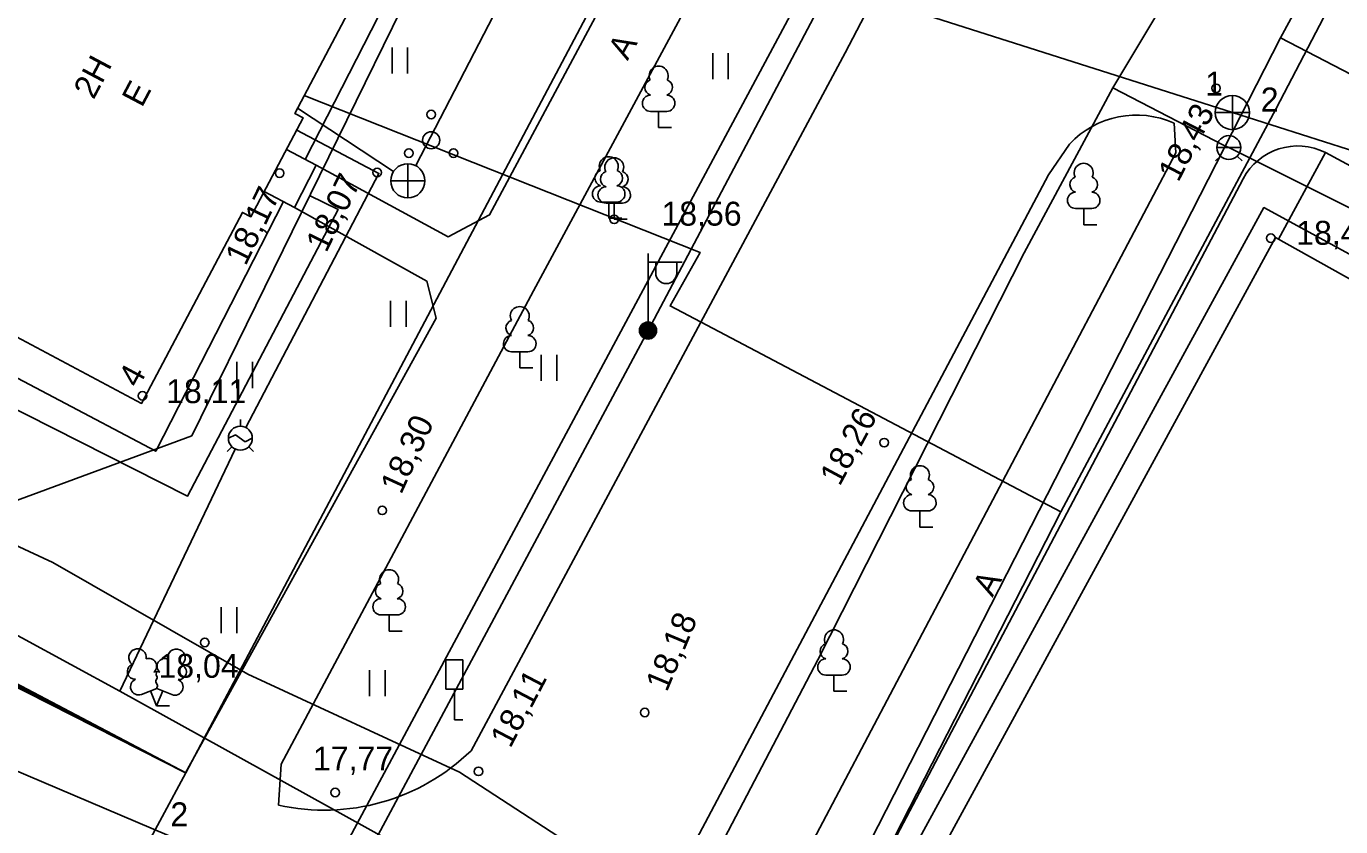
# Model space of a CAD drawing. Extents: x 713540 to 713867, y 6589774 to 6590061.
# Drawn here: x 713737.83 to 713776.25, y 6589968.97 to 6589992.37 of the extents above; entities that cross this region are included whole.
import ezdxf

# ---------------------------------------------------------------- set-up
doc = ezdxf.new("R2010")
doc.units = 0
for name, color, linetype in [('AED', 7, 'Continuous'), ('HALJASTUS', 7, 'Continuous'), ('HOONE', 7, 'Continuous'), ('HOONEDET', 7, 'Continuous'), ('KKAEV', 7, 'Continuous'), ('KORGUS', 7, 'Continuous'), ('KTRASS', 7, 'Continuous'), ('LIIKLUS', 7, 'Continuous'), ('MPKAABEL', 7, 'Continuous'), ('POST', 7, 'Continuous'), ('PUU', 7, 'Continuous'), ('SITRASS', 7, 'Continuous'), ('TEE', 7, 'Continuous'), ('TORU NR', 7, 'Continuous'), ('TTRASS', 7, 'Continuous'), ('VKAEV', 7, 'Continuous'), ('VTRASS', 7, 'Continuous'), ('Слой 1', 7, 'Continuous')]:
    doc.layers.add(name, color=color, linetype=linetype)

msp = doc.modelspace()

# ---------------------------------------------------------------- linework, layer by layer
at = {"layer": 'AED'}
msp.add_lwpolyline([(713775.812, 6589988.68), (713774.437, 6589986.146)], dxfattribs=at)
at = {"layer": 'HALJASTUS'}
for p, q in [((713748.526, 6589991.752), (713748.526, 6589990.991)), ((713748.981, 6589991.752), (713748.981, 6589990.991)), ((713757.897, 6589991.589), (713757.897, 6589990.828)), ((713758.352, 6589991.589), (713758.352, 6589990.828)), ((713748.483, 6589984.348), (713748.483, 6589983.586)), ((713748.938, 6589984.348), (713748.938, 6589983.586)), ((713743.989, 6589982.559), (713743.989, 6589981.798)), ((713744.444, 6589982.559), (713744.444, 6589981.798)), ((713752.885, 6589982.767), (713752.885, 6589982.006)), ((713753.34, 6589982.767), (713753.34, 6589982.006)), ((713743.533, 6589975.389), (713743.533, 6589974.628)), ((713743.988, 6589975.389), (713743.988, 6589974.628)), ((713747.868, 6589973.552), (713747.868, 6589972.79)), ((713748.323, 6589973.552), (713748.323, 6589972.79))]:
    msp.add_line(p, q, dxfattribs=at)
for centre, radius in [((713749.669, 6589989.792), 0.125), ((713749.669, 6589989.042), 0.25), ((713749.019, 6589988.667), 0.125), ((713750.319, 6589988.667), 0.125)]:
    msp.add_circle(centre, radius, dxfattribs=at)
at = {"layer": 'HOONE'}
for p, q in [((713744.091, 6589980.679), (713744.091, 6589980.877)), ((713743.741, 6589980.327), (713743.952, 6589980.433)), ((713743.952, 6589980.433), (713744.23, 6589980.225)), ((713744.23, 6589980.225), (713744.441, 6589980.331)), ((713743.844, 6589980.082), (713743.704, 6589979.942)), ((713744.339, 6589980.082), (713744.478, 6589979.942))]:
    msp.add_line(p, q, dxfattribs=at)
for points in [[(713723.34, 6589972.07), (713723.61, 6589972.88), (713723.79, 6589973.29), (713724.07, 6589973.48), (713724.62, 6589973.75), (713731.173, 6589976.164), (713742.67, 6589980.4), (713749.07, 6589993.45), (713750.05, 6589995.65), (713764.17, 6590012), (713775.83, 6590033.48), (713771.45, 6590035.85), (713767.347, 6590038.074), (713765.461, 6590039.097), (713761.12, 6590041.45), (713760.38, 6590041.94), (713759.89, 6590042.09), (713754.46, 6590032.78), (713755.34, 6590032.31)], [(713748.594, 6589995.354), (713738.24, 6590000.71), (713731.11, 6589986.72), (713741.204, 6589981.346), (713744.152, 6589986.933), (713744.399, 6589986.803), (713745.932, 6589989.695), (713745.679, 6589989.828), (713748.594, 6589995.354)], [(713729.99, 6589999.65), (713726.52, 6589993), (713721.37, 6589983.38), (713731.962, 6589977.615), (713740.57, 6589972.93), (713758.149, 6589963.196)], [(713744.253, 6589980.639), (713748.14, 6589988.07), (713745.744, 6589989.34)], [(713744.792, 6589987.544), (713745.676, 6589987.075), (713746.304, 6589988.311), (713745.441, 6589988.769)], [(713778.047, 6589958.699), (713763.592, 6589966.452), (713774.345, 6589986.196), (713788.658, 6589978.195), (713778.047, 6589958.699)], [(713740.57, 6589972.93), (713743.941, 6589980.013)]]:
    msp.add_lwpolyline(points, dxfattribs=at)
msp.add_circle((713744.091, 6589980.329), 0.35, dxfattribs=at)
at = {"layer": 'HOONEDET'}
for points in [[(713745.35, 6589987.248), (713741.618, 6589979.947), (713729.646, 6589986.262), (713737.66, 6590001.929), (713749.627, 6589995.616), (713745.981, 6589988.482)], [(713783.5, 6589969.08), (713785.14, 6589968.31), (713790.12, 6589978.299), (713774.007, 6589987.074), (713762.57, 6589966.126), (713778.365, 6589957.631), (713782.52, 6589965.05), (713783.84, 6589967.18)]]:
    msp.add_lwpolyline(points, dxfattribs=at)
at = {"layer": 'KKAEV'}
for p, q in [((713773.086, 6589989.351), (713773.086, 6589990.351)), ((713772.586, 6589989.851), (713773.586, 6589989.851)), ((713748.986, 6589987.355), (713748.986, 6589988.355)), ((713748.486, 6589987.855), (713749.486, 6589987.855))]:
    msp.add_line(p, q, dxfattribs=at)
for centre in [(713773.086, 6589989.851), (713748.986, 6589987.855)]:
    msp.add_circle(centre, 0.5, dxfattribs=at)
at = {"layer": 'KORGUS'}
for centre in [(713772.61, 6589990.56), (713745.24, 6589988.08), (713748.09, 6589988.1), (713755.02, 6589986.73), (713774.21, 6589986.18), (713741.23, 6589981.57), (713762.91, 6589980.2), (713748.24, 6589978.22), (713743.05, 6589974.36), (713755.91, 6589972.31), (713751.05, 6589970.59), (713746.86, 6589969.97)]:
    msp.add_circle(centre, 0.125, dxfattribs=at)
at = {"layer": 'KTRASS'}
for p, q in [((713754.114, 6589997.754), (713749.216, 6589988.299)), ((713746.283, 6589966.793), (713760.755, 6589993.794)), ((713760.755, 6589993.794), (713773.086, 6589989.851)), ((713773.086, 6589989.851), (713782.855, 6589986.73)), ((713723.237, 6589976.699), (713742.856, 6589968.341))]:
    msp.add_line(p, q, dxfattribs=at)
msp.add_lwpolyline([(713745.757, 6589989.976), (713748.568, 6589988.13)], dxfattribs=at)
at = {"layer": 'LIIKLUS'}
for points in [[(713750.098, 6589973.846), (713750.098, 6589972.996)], [(713750.598, 6589973.846), (713750.098, 6589973.846)], [(713750.598, 6589973.846), (713750.598, 6589972.996)], [(713750.598, 6589972.996), (713750.098, 6589972.996)], [(713750.348, 6589972.996), (713750.348, 6589972.096)], [(713750.598, 6589972.096), (713750.348, 6589972.096)]]:
    msp.add_lwpolyline(points, dxfattribs=at)
at = {"layer": 'MPKAABEL'}
for points in [[(713796.776, 6590060.636), (713793.419, 6590054.295), (713774.719, 6590018.872), (713756.007, 6589983.478), (713738.52, 6589950.8), (713723.469, 6589921.84)], [(713732.905, 6589979.347), (713738.612, 6589976.697), (713744.311, 6589973.432), (713750.492, 6589970.566), (713758.7, 6589965.226), (713761.213, 6589964.896), (713763.366, 6589965.211), (713774.093, 6589959.513), (713777.1, 6589957.91), (713777.68, 6589957.38), (713777.72, 6589957.03), (713777.72, 6589956.58), (713777.41, 6589956.05), (713772.78, 6589947.26), (713769.66, 6589941.85), (713766.66, 6589937.29), (713759.1, 6589926.34), (713753.63, 6589918.22)]]:
    msp.add_lwpolyline(points, dxfattribs=at)
at = {"layer": 'POST'}
for p, q in [((713756.007, 6589983.728), (713756.007, 6589985.728)), ((713756.007, 6589985.478), (713757.007, 6589985.478)), ((713756.234, 6589985.157), (713756.234, 6589985.478)), ((713756.847, 6589985.157), (713756.847, 6589985.478))]:
    msp.add_line(p, q, dxfattribs=at)
for radius in [0.25, 0.225, 0.2, 0.175, 0.15, 0.125, 0.1, 0.075, 0.05, 0.025]:
    msp.add_circle((713756.007, 6589983.478), radius, dxfattribs=at)
msp.add_arc((713756.54, 6589985.157), 0.306, 180, 0, dxfattribs=at)
at = {"layer": 'PUU'}
for p, q in [((713756.558, 6589989.887), (713756.078, 6589989.887)), ((713756.318, 6589989.412), (713756.318, 6589989.887)), ((713756.698, 6589989.412), (713756.318, 6589989.412)), ((713755.099, 6589987.236), (713754.619, 6589987.236)), ((713755.26, 6589987.205), (713754.78, 6589987.205)), ((713754.859, 6589986.761), (713754.859, 6589987.236)), ((713755.02, 6589986.73), (713755.02, 6589987.205)), ((713768.981, 6589987.048), (713768.501, 6589987.048)), ((713768.741, 6589986.573), (713768.741, 6589987.048)), ((713755.239, 6589986.761), (713754.859, 6589986.761)), ((713755.4, 6589986.73), (713755.02, 6589986.73)), ((713769.121, 6589986.573), (713768.741, 6589986.573)), ((713752.499, 6589982.858), (713752.019, 6589982.858)), ((713752.259, 6589982.383), (713752.259, 6589982.858)), ((713752.639, 6589982.383), (713752.259, 6589982.383)), ((713764.194, 6589978.204), (713763.714, 6589978.204)), ((713763.954, 6589977.729), (713763.954, 6589978.204)), ((713764.334, 6589977.729), (713763.954, 6589977.729)), ((713748.68, 6589975.162), (713748.2, 6589975.162)), ((713748.44, 6589974.687), (713748.44, 6589975.162)), ((713748.82, 6589974.687), (713748.44, 6589974.687)), ((713761.683, 6589973.405), (713761.203, 6589973.405)), ((713761.443, 6589972.93), (713761.443, 6589973.405)), ((713741.204, 6589972.839), (713741.649, 6589973.014)), ((713741.644, 6589972.504), (713741.469, 6589972.944)), ((713741.644, 6589972.504), (713741.824, 6589972.944)), ((713741.649, 6589973.014), (713742.089, 6589972.834)), ((713761.823, 6589972.93), (713761.443, 6589972.93)), ((713742.024, 6589972.504), (713741.644, 6589972.504))]:
    msp.add_line(p, q, dxfattribs=at)
msp.add_lwpolyline([(713741.649, 6589973.509), (713741.629, 6589973.434), (713741.629, 6589973.414), (713741.639, 6589973.384), (713741.659, 6589973.349), (713741.664, 6589973.329), (713741.649, 6589973.294), (713741.624, 6589973.244), (713741.619, 6589973.219), (713741.624, 6589973.204), (713741.634, 6589973.174), (713741.669, 6589973.114), (713741.674, 6589973.094), (713741.669, 6589973.074), (713741.654, 6589973.039), (713741.649, 6589973.014)], dxfattribs=at)
for centre, radius, start, end in [((713756.318, 6589990.932), 0.277, 332.5799, 207.4201), ((713756.148, 6589990.585), 0.233, 109.0217, 253.1415), ((713756.488, 6589990.585), 0.233, 286.8508, 70.9859), ((713756.08, 6589990.125), 0.238, 90.0016, 269.3953), ((713756.555, 6589990.125), 0.238, 270.6047, 89.9984), ((713754.859, 6589988.281), 0.277, 332.5799, 207.4201), ((713755.02, 6589988.25), 0.277, 332.5799, 207.4201), ((713768.741, 6589988.093), 0.277, 332.5799, 207.4201), ((713754.689, 6589987.933), 0.233, 109.0217, 253.1415), ((713754.85, 6589987.903), 0.233, 109.0217, 253.1415), ((713755.029, 6589987.933), 0.233, 286.8508, 70.9859), ((713755.19, 6589987.903), 0.233, 286.8508, 70.9859), ((713768.571, 6589987.745), 0.233, 109.0217, 253.1415), ((713768.911, 6589987.745), 0.233, 286.8508, 70.9859), ((713754.621, 6589987.473), 0.238, 90.0016, 269.3953), ((713754.783, 6589987.442), 0.238, 90.0016, 269.3953), ((713755.096, 6589987.473), 0.238, 270.6047, 89.9984), ((713755.257, 6589987.442), 0.238, 270.6047, 89.9984), ((713768.504, 6589987.285), 0.238, 90.0016, 269.3953), ((713768.979, 6589987.285), 0.238, 270.6047, 89.9984), ((713752.259, 6589983.903), 0.277, 332.5799, 207.4201), ((713752.088, 6589983.555), 0.233, 109.0217, 253.1415), ((713752.429, 6589983.555), 0.233, 286.8508, 70.9859), ((713752.021, 6589983.095), 0.238, 90.0016, 269.3953), ((713752.496, 6589983.095), 0.238, 270.6047, 89.9984), ((713763.954, 6589979.249), 0.277, 332.5799, 207.4201), ((713763.784, 6589978.902), 0.233, 109.0217, 253.1415), ((713764.124, 6589978.902), 0.233, 286.8508, 70.9859), ((713763.716, 6589978.442), 0.238, 90.0016, 269.3953), ((713764.191, 6589978.442), 0.238, 270.6047, 89.9984), ((713748.44, 6589976.207), 0.277, 332.5799, 207.4201), ((713748.27, 6589975.86), 0.233, 109.0217, 253.1415), ((713748.611, 6589975.86), 0.233, 286.8508, 70.9859), ((713748.203, 6589975.4), 0.238, 90.0016, 269.3953), ((713748.678, 6589975.4), 0.238, 270.6047, 89.9984), ((713761.443, 6589974.45), 0.277, 332.5799, 207.4201), ((713741.087, 6589973.918), 0.256, 111.5027, 232.5173), ((713741.087, 6589973.918), 0.256, 350.4856, 111.5002), ((713742.222, 6589973.909), 0.256, 67.6168, 188.6314), ((713742.222, 6589973.909), 0.256, 306.5997, 67.6143), ((713761.273, 6589974.102), 0.233, 109.0217, 253.1415), ((713761.613, 6589974.102), 0.233, 286.8508, 70.9859), ((713741.013, 6589973.506), 0.224, 111.4304, 274.4987), ((713741.421, 6589973.667), 0.224, 308.5041, 111.5725), ((713741.884, 6589973.663), 0.225, 67.7016, 230.5126), ((713742.29, 6589973.496), 0.224, 264.6183, 67.6866), ((713761.205, 6589973.642), 0.238, 90.0016, 269.3953), ((713761.68, 6589973.642), 0.238, 270.6047, 89.9984), ((713741.117, 6589973.062), 0.237, 111.5014, 291.5004), ((713741.648, 6589973.271), 0.237, 66.7655, 111.5015), ((713742.179, 6589973.054), 0.237, 247.6166, 67.6155)]:
    msp.add_arc(centre, radius, start, end, dxfattribs=at)
at = {"layer": 'SITRASS'}
for points in [[(713758.037, 6589957.335), (713761.879, 6589966.052), (713768.07, 6589978.18), (713774.37, 6589989.97), (713787.88, 6590015.87), (713811.74, 6590060.636)], [(713745.956, 6589990.354), (713757.53, 6589985.76), (713756.65, 6589984.2), (713768.07, 6589978.18)]]:
    msp.add_lwpolyline(points, dxfattribs=at)
at = {"layer": 'TEE'}
for points in [[(713759.411, 6590001.885), (713751.374, 6589986.858), (713750.166, 6589986.221), (713746.304, 6589988.311)], [(713761.987, 6590001.396), (713761.468, 6590001.011), (713752.66, 6589984.637)], [(713750.834, 6589971.193), (713761.766, 6589991.596), (713764.601, 6589997.036)], [(713745.323, 6589939.226), (713759.427, 6589965.904), (713771.434, 6589988.676), (713771.387, 6589989.539)], [(713743.761, 6589942.675), (713757.248, 6589968.279), (713767.715, 6589988.031), (713768.327, 6589988.929)], [(713790.12, 6589978.299), (713790.014, 6589980.394), (713789.412, 6589981.278), (713788.295, 6589981.943), (713775.812, 6589988.68)], [(713773.399, 6589987.91), (713761.879, 6589966.052), (713747.389, 6589938.479), (713748.668, 6589937.119), (713747.341, 6589934.622), (713748.274, 6589934.123), (713758.415, 6589927.701), (713757.661, 6589926.588), (713764.712, 6589921.738), (713761.12, 6589915.04)], [(713745.676, 6589987.075), (713749.541, 6589984.926), (713749.812, 6589983.842), (713742.484, 6589970.544)], [(713752.66, 6589984.637), (713745.281, 6589970.799), (713745.205, 6589969.605)], [(713719.18, 6589982.54), (713731.222, 6589976.254), (713742.484, 6589970.544)]]:
    msp.add_lwpolyline(points, dxfattribs=at)
for centre, radius, start, end in [((713770.284, 6589987.095), 2.682, 65.6959, 136.8616), ((713774.997, 6589987.068), 1.806, 63.2003, 152.2092), ((713746.553, 6589975.597), 6.141, 257.315, 314.1907)]:
    msp.add_arc(centre, radius, start, end, dxfattribs=at)
at = {"layer": 'TTRASS'}
msp.add_lwpolyline([(713727.41, 6589986.29), (713734.683, 6589982.615), (713742.55, 6589978.64), (713746.95, 6589987.02), (713746.113, 6589987.431)], dxfattribs=at)
at = {"layer": 'VKAEV'}
for p, q in [((713772.737, 6589988.58), (713772.597, 6589988.44)), ((713772.634, 6589988.827), (713773.334, 6589988.827)), ((713773.231, 6589988.58), (713773.371, 6589988.44))]:
    msp.add_line(p, q, dxfattribs=at)
msp.add_circle((713772.984, 6589988.827), 0.35, dxfattribs=at)
at = {"layer": 'VTRASS'}
for points in [[(713786.9, 6590022.053), (713786.663, 6590021.42), (713779.918, 6590009.263), (713774.768, 6590000.13), (713772.089, 6589995.293), (713771.2, 6589993.262), (713769.595, 6589990.576), (713766.999, 6589985.749), (713760.969, 6589973.854), (713754.105, 6589960.72), (713753.933, 6589960.165), (713750.695, 6589954.533), (713746.011, 6589945.782), (713740.356, 6589934.918), (713733.16, 6589921.546), (713727.052, 6589912.116), (713721.352, 6589902.724), (713721.093, 6589902.329)], [(713769.595, 6589990.576), (713772.832, 6589988.897), (713772.984, 6589988.827)], [(713772.984, 6589988.827), (713777.119, 6589986.765), (713784.042, 6589982.808), (713791.944, 6589979.028), (713794.735, 6589977.654)]]:
    msp.add_lwpolyline(points, dxfattribs=at)
at = {"layer": 'Слой 1'}
for points in [[(713800.41, 6589978.59), (713774.49, 6589992.04), (713800.2, 6590039.34), (713825.44, 6590025.65), (713821.32, 6590016.86), (713835.15, 6590009.97), (713817.82, 6589976.66), (713803.26, 6589984.22)], [(713738.74, 6590019.27), (713761.62, 6590006.68), (713742.5, 6589970.55), (713719.65, 6589982.59)], [(713800.41, 6589978.59), (713796.9, 6589972.02), (713811.25, 6589964.46), (713800.51, 6589942.86), (713790.89, 6589929.51), (713786.76, 6589932.33), (713753.32, 6589950.56), (713774.49, 6589992.04)], [(713689.74, 6589981), (713702.78, 6589983.59), (713701.84, 6589988.96), (713713.13, 6589989.8), (713713.92, 6589985.29), (713742.5, 6589970.55), (713718.97, 6589926.81), (713697.63, 6589938.02)]]:
    msp.add_lwpolyline(points, close=True, dxfattribs=at)

# ---------------------------------------------------------------- texts
at = {"layer": 'HOONE'}
for s, rotation, p in [('2H', 62.145, (713739.802, 6589990.208)), ('E', 62.145, (713741.215, 6589989.974)), ('4', 61.7539, (713741.107, 6589981.772))]:
    msp.add_text(s, height=0.7, rotation=rotation, dxfattribs=at).set_placement(p)
at = {"layer": 'KORGUS'}
for s, rotation, p in [('18,43', 62.6223, (713771.507, 6589987.791)), ('18,07', 63.9909, (713746.604, 6589985.731)), ('18,17', 63.9909, (713744.245, 6589985.344)), ('18,30', 65.4099, (713748.792, 6589978.663)), ('18,26', 61.6399, (713761.609, 6589978.903)), ('18,18', 67.2463, (713756.557, 6589972.885)), ('18,11', 62.3385, (713751.983, 6589971.243))]:
    msp.add_text(s, height=0.7, rotation=rotation, dxfattribs=at).set_placement(p)
for s, p in [('18,56', (713756.4, 6589986.545)), ('18,42', (713774.953, 6589985.985)), ('18,11', (713741.922, 6589981.355)), ('18,04', (713741.698, 6589973.325)), ('17,77', (713746.213, 6589970.615))]:
    msp.add_text(s, height=0.7, dxfattribs=at).set_placement(p)
at = {"layer": 'TEE'}
for rotation, p in [(60.7542, (713755.409, 6589991.351)), (61.8528, (713766.075, 6589975.66))]:
    msp.add_text('A', height=0.7, rotation=rotation, dxfattribs=at).set_placement(p)
at = {"layer": 'TORU NR'}
for s, p in [('1', (713772.294, 6589990.349)), ('2', (713773.916, 6589989.882)), ('2', (713742.046, 6589968.984))]:
    msp.add_text(s, height=0.7, dxfattribs=at).set_placement(p)

doc.saveas('drawing.dxf')
